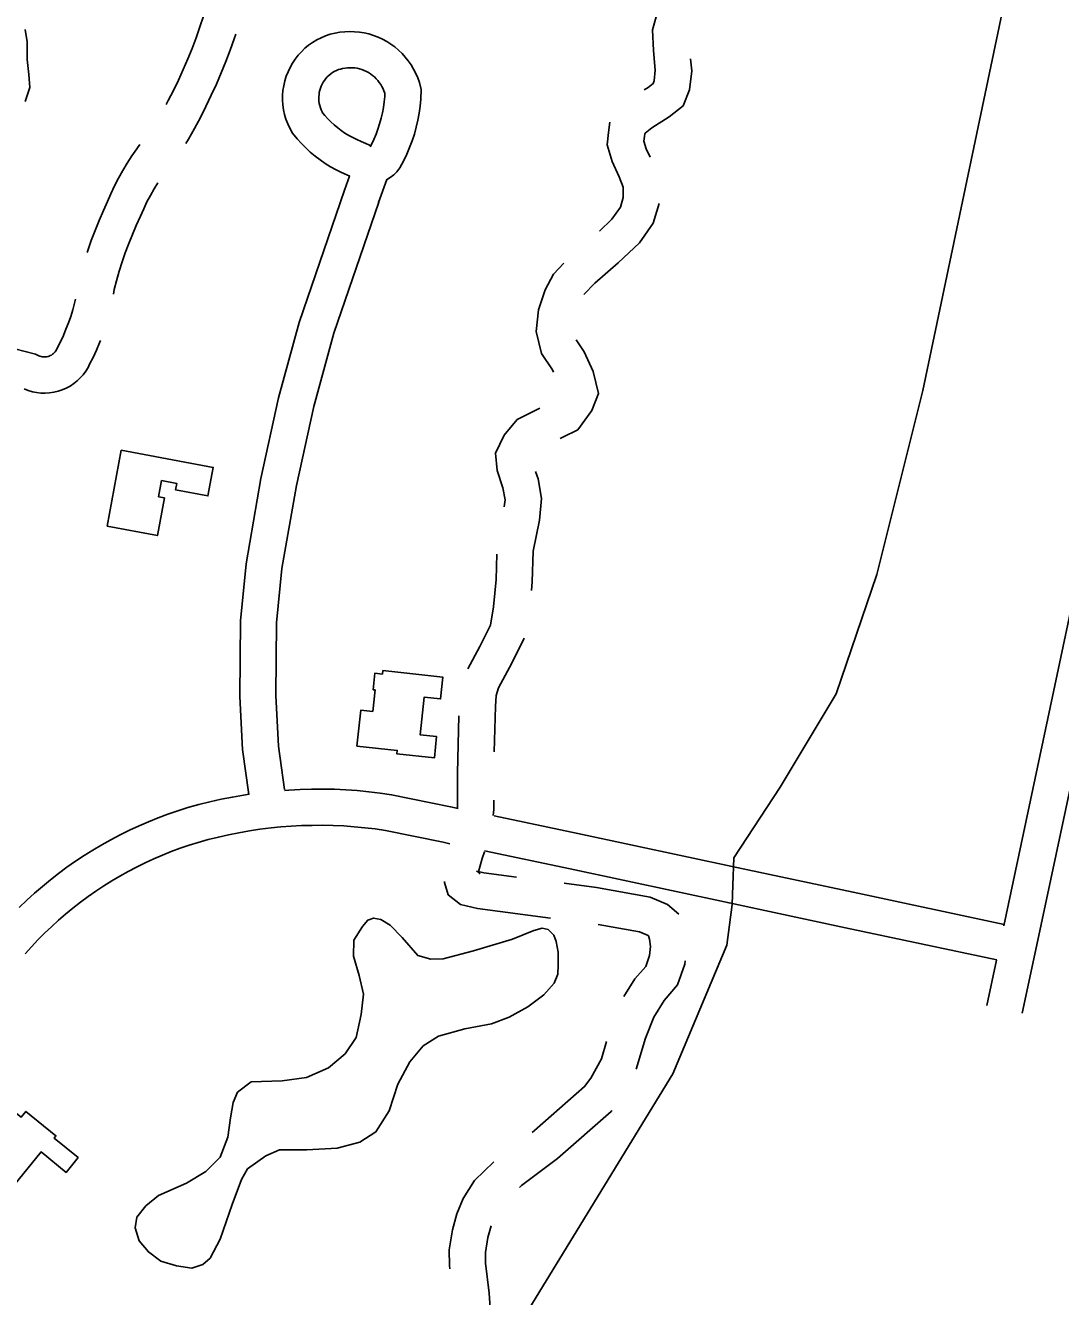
# Model space of a CAD drawing. Extents: x 3297772 to 3335630, y 634068 to 659439.
# Drawn here: x 3308389 to 3309248, y 650944 to 651999 of the extents above; entities that cross this region are included whole.
import ezdxf

# ---------------------------------------------------------------- set-up
doc = ezdxf.new("R2010")
doc.units = 0
for name, color, linetype in [('V-BLDG-OTLN', 7, 'Continuous'), ('V-ROAD-CNTR', 7, 'Continuous'), ('V-SITE-OTLN', 7, 'Continuous'), ('V-TOPO-SHOR', 7, 'Continuous')]:
    doc.layers.add(name, color=color, linetype=linetype)

msp = doc.modelspace()

# ---------------------------------------------------------------- linework, layer by layer
at = {"layer": 'V-BLDG-OTLN'}
for points in [[(3308457.3, 651583), (3308469, 651646.1), (3308545.3, 651631.9), (3308540.9, 651608.2), (3308514, 651613.2), (3308515, 651618.6), (3308502.4, 651620.9), (3308499.9, 651607.5), (3308504.8, 651606.6), (3308499, 651575.3)], [(3308686, 651463.3), (3308735.7, 651457.9), (3308733.8, 651439.8), (3308720.2, 651441.2), (3308716.9, 651410.1), (3308730.6, 651408.6), (3308728.7, 651390.8), (3308697.6, 651394.2), (3308697.9, 651397.1), (3308664.4, 651400.7), (3308667.6, 651430.4), (3308677.6, 651429.4), (3308679.5, 651447.2), (3308677.8, 651447.4), (3308679.3, 651461.1), (3308685.6, 651460.4)], [(3308372.7, 651027.3), (3308316, 651073.3), (3308330.3, 651091), (3308338.2, 651084.6), (3308339.6, 651086.4), (3308358.3, 651071.2), (3308354.3, 651066.2), (3308361, 651060.8), (3308362.6, 651062.8), (3308359.7, 651065.2), (3308364.8, 651071.4), (3308363.4, 651072.6), (3308382.1, 651095.7), (3308385.9, 651092.7), (3308389.9, 651097.6), (3308414.8, 651077.4), (3308413.2, 651075.4), (3308433.1, 651059.2), (3308423.2, 651047), (3308402.4, 651063.9)]]:
    msp.add_lwpolyline(points, close=True, dxfattribs=at)
at = {"layer": 'V-ROAD-CNTR'}
for p, q in [((3308676.2, 651898.6), (3308668.1, 651902.2)), ((3308654.2, 651862), (3308658.3, 651873.6)), ((3308658.5, 651873.6), (3308656.1, 651874.7)), ((3308682.4, 651851.8), (3308689.2, 651870.7))]:
    msp.add_line(p, q, dxfattribs=at)
for points in [[(3309624.5, 652281.5), (3309565.5, 652237.3), (3309515.5, 652191.8), (3309478, 652152.6), (3309450.2, 652119.9), (3309410.3, 652059.4), (3309382.1, 652007.5), (3309356.3, 651949.4), (3309340.6, 651904.3), (3309326.6, 651847.9), (3309311.5, 651774.2), (3309293.8, 651688.4), (3309243.5, 651450.8), (3309201.1, 651251.4)], [(3308506.3, 651933), (3308508, 651936.2), (3308512.3, 651944.7), (3308516.5, 651953.3), (3308520.4, 651962), (3308524.1, 651970.8), (3308527.7, 651979.5), (3308531, 651988.4), (3308534.2, 651997.3), (3308537.2, 652006.3), (3308540, 652015.3), (3308542.6, 652024.4), (3308543, 652025.8)], [(3308912.6, 652005.8), (3308909.6, 651995), (3308910.6, 651977.7), (3308912, 651961.4), (3308911, 651952.6), (3308910.1, 651950.3), (3308906.1, 651947.2), (3308902.8, 651945.1)], [(3308522.4, 651900.6), (3308524.6, 651904.3), (3308529.7, 651913.2), (3308534.6, 651922.2), (3308539.2, 651931.3), (3308543.6, 651940.6), (3308547.9, 651949.9), (3308551.9, 651959.3), (3308555.6, 651968.6), (3308559.2, 651978), (3308562.6, 651987.5), (3308563.9, 651991.4)], [(3308656.1, 651874.7), (3308651.7, 651876.6), (3308647.1, 651878.9), (3308642.6, 651881.3), (3308638.2, 651884.1), (3308633.9, 651887), (3308629.8, 651890.1), (3308625.8, 651893.4), (3308622, 651896.9), (3308618.4, 651900.5), (3308615, 651904.4), (3308611.1, 651909.1), (3308608.8, 651913.3), (3308607.1, 651917), (3308605.6, 651920.8), (3308604.5, 651924.6), (3308603.6, 651928.6), (3308603.1, 651932.6), (3308602.8, 651936.6), (3308602.8, 651940.6), (3308603.1, 651944.6), (3308603.7, 651948.6), (3308604.6, 651952.5), (3308605.8, 651956.4), (3308607.3, 651960.1), (3308609, 651963.8), (3308611, 651967.3), (3308613.2, 651970.6), (3308615.7, 651973.8), (3308618.4, 651976.8), (3308621.3, 651979.6), (3308624.4, 651982.1), (3308627.7, 651984.5), (3308631.1, 651986.5), (3308634.7, 651988.4), (3308638.4, 651989.9), (3308642.3, 651991.2), (3308646.4, 651992.2), (3308650.3, 651992.9), (3308654.4, 651993.4), (3308658.4, 651993.5), (3308662.4, 651993.4), (3308666.5, 651993), (3308670.4, 651992.4), (3308674.4, 651991.5), (3308678.2, 651990.3), (3308682, 651988.9), (3308685.7, 651987.2), (3308689.2, 651985.3), (3308692.7, 651983.1), (3308695.9, 651980.7), (3308699, 651978.1), (3308701.9, 651975.3), (3308704.6, 651972.3), (3308707.1, 651969.2), (3308709.4, 651965.9), (3308711.5, 651962.4), (3308713.3, 651958.8), (3308714.9, 651955.1), (3308716.3, 651951.3), (3308717.8, 651945.5), (3308717.4, 651937.5), (3308716.9, 651931.6), (3308716, 651925.7), (3308715, 651919.9), (3308713.6, 651914.1), (3308712.1, 651908.4), (3308710.2, 651902.8), (3308708.2, 651897.2), (3308705.9, 651891.8), (3308703.3, 651886.4), (3308700.1, 651880.4), (3308697.7, 651877.2), (3308695.1, 651874.6), (3308692.1, 651872.4), (3308689, 651870.6)], [(3308941.3, 651970.8), (3308942.2, 651960.9), (3308940.3, 651945.1), (3308935, 651931.9), (3308923.6, 651922.7), (3308909, 651913.5), (3308903.6, 651909.1), (3308903.2, 651908.5), (3308902.9, 651906.3), (3308902.5, 651902.5), (3308904.4, 651896.3), (3308907.6, 651889.2)], [(3308668, 651902.2), (3308664.3, 651903.8), (3308661, 651905.5), (3308657.7, 651907.3), (3308654.5, 651909.2), (3308651.4, 651911.3), (3308648.5, 651913.6), (3308645.6, 651916), (3308642.9, 651918.5), (3308640.3, 651921.1), (3308637.8, 651923.9), (3308636, 651926), (3308635.5, 651926.9), (3308634.8, 651928.6), (3308634.1, 651930.3), (3308633.6, 651932.1), (3308633.2, 651933.9), (3308632.9, 651935.7), (3308632.8, 651937.5), (3308632.8, 651939.4), (3308633, 651941.2), (3308633.2, 651943), (3308633.6, 651944.8), (3308634.2, 651946.6), (3308634.8, 651948.3), (3308635.6, 651949.9), (3308636.5, 651951.5), (3308637.6, 651953), (3308638.7, 651954.5), (3308639.9, 651955.9), (3308641.2, 651957.1), (3308642.7, 651958.3), (3308644.1, 651959.4), (3308645.7, 651960.3), (3308647.4, 651961.1), (3308649.1, 651961.9), (3308650.7, 651962.4), (3308652.6, 651962.9), (3308654.6, 651963.2), (3308656.6, 651963.4), (3308658.6, 651963.5), (3308660.6, 651963.5), (3308662.6, 651963.3), (3308664.6, 651963), (3308666.6, 651962.5), (3308668.5, 651961.9), (3308670.4, 651961.2), (3308672.3, 651960.3), (3308674.1, 651959.4), (3308675.8, 651958.3), (3308677.4, 651957.1), (3308678.9, 651955.8), (3308680.4, 651954.4), (3308681.8, 651952.9), (3308683, 651951.3), (3308684.2, 651949.6), (3308685.2, 651947.9), (3308686.1, 651946.1), (3308686.9, 651944.2), (3308687.6, 651942.3), (3308687.6, 651942.2), (3308687.5, 651939.7), (3308687.1, 651935.1), (3308686.4, 651930.5), (3308685.6, 651926), (3308684.5, 651921.5), (3308683.3, 651917), (3308681.9, 651912.6), (3308680.3, 651908.3), (3308678.5, 651904), (3308676.5, 651899.9), (3308675.5, 651897.9)], [(3308874.2, 651918.4), (3308873.1, 651909.7), (3308872, 651899.6), (3308876.3, 651885.8), (3308881.9, 651873), (3308885.4, 651864.3), (3308885.4, 651855.7), (3308883, 651847.8), (3308876, 651837.8), (3308865.7, 651828)], [(3308440.7, 651810.2), (3308441.2, 651811.8), (3308444.1, 651820.2), (3308447.2, 651828.5), (3308450.5, 651836.8), (3308454.1, 651844.9), (3308457.6, 651852.6), (3308460.4, 651858.8), (3308463.4, 651865.4), (3308466.7, 651871.8), (3308470.2, 651878.1), (3308473.9, 651884.2), (3308477.8, 651890.3), (3308481.9, 651896.3), (3308484.4, 651899.7)], [(3308462.4, 651775.6), (3308463.1, 651779.5), (3308465, 651786.8), (3308467.2, 651794.6), (3308469.7, 651802.4), (3308472.3, 651810), (3308475.2, 651817.6), (3308478.2, 651825.2), (3308481.4, 651832.6), (3308485, 651840.3), (3308487.7, 651846.4), (3308490.3, 651852.1), (3308493.2, 651857.6), (3308496.2, 651863.1), (3308499.2, 651868.1)], [(3308574.7, 651360.5), (3308569.6, 651397.8), (3308567.2, 651441.9), (3308567.8, 651504.6), (3308572.5, 651552), (3308584.8, 651622.8), (3308599.4, 651689.7), (3308616.5, 651752.1), (3308654.1, 651861.8)], [(3308604.4, 651364.6), (3308599.5, 651400.6), (3308597.2, 651442.6), (3308597.8, 651503), (3308602.2, 651547.9), (3308614.2, 651617), (3308628.6, 651682.5), (3308645.2, 651743.2), (3308682.5, 651852)], [(3308915.3, 651850.7), (3308910.2, 651834.4), (3308898.8, 651818.2), (3308881.3, 651801.5), (3308861.7, 651784.8), (3308852.8, 651775.2)], [(3308836, 651801.2), (3308827.5, 651792.1), (3308820.6, 651779.3), (3308815.1, 651762.7), (3308813.1, 651744.7), (3308817.5, 651726.4), (3308826.8, 651712.9), (3308827.6, 651710.9)], [(3308380.7, 651730.3), (3308397.7, 651725.9), (3308400.5, 651724.4), (3308401.4, 651724.1), (3308402.4, 651723.8), (3308403.3, 651723.6), (3308404.3, 651723.5), (3308405.3, 651723.5), (3308406.3, 651723.5), (3308407.3, 651723.7), (3308408.3, 651723.9), (3308409.2, 651724.2), (3308410.1, 651724.6), (3308411, 651725.1), (3308411.8, 651725.7), (3308412.6, 651726.3), (3308413.3, 651727), (3308414, 651727.7), (3308414.6, 651728.5), (3308415.1, 651729.4), (3308415.9, 651730.8), (3308418.5, 651736.1), (3308420.9, 651741.3), (3308423.1, 651746.5), (3308425.1, 651751.8), (3308427, 651757.2), (3308428.7, 651762.6), (3308430.2, 651768.1), (3308431, 651771.5)], [(3308388.3, 651697), (3308391.7, 651695.7), (3308395.2, 651694.7), (3308398.7, 651693.9), (3308402.3, 651693.5), (3308405.9, 651693.5), (3308409.5, 651693.7), (3308413.1, 651694.2), (3308416.6, 651695.1), (3308420, 651696.2), (3308423.3, 651697.6), (3308426.5, 651699.4), (3308429.5, 651701.4), (3308432.3, 651703.6), (3308434.9, 651706.1), (3308437.3, 651708.8), (3308439.5, 651711.7), (3308441.4, 651714.8), (3308442.7, 651717.4), (3308445.6, 651723.1), (3308448.3, 651729.2), (3308450.9, 651735.3), (3308451.6, 651737.1)], [(3308846.2, 651737.6), (3308853, 651727.7), (3308860.3, 651711.4), (3308864.9, 651693.1), (3308859.4, 651679.1), (3308847.7, 651663.1), (3308835.2, 651656.9), (3308833, 651655.8)], [(3308816.2, 651680.9), (3308797.4, 651671.5), (3308786.6, 651658.5), (3308779.4, 651643.8), (3308780.7, 651629.4), (3308785.5, 651615), (3308787.3, 651605), (3308786.7, 651599.2)], [(3308812.6, 651628.5), (3308814.7, 651622.4), (3308817.6, 651606.2), (3308815.8, 651588), (3308810.6, 651562.4), (3308809.9, 651537), (3308809.2, 651529.8)], [(3308780.5, 651559.8), (3308779.9, 651538.9), (3308777.7, 651516.1), (3308775.2, 651501.1), (3308766.3, 651483.3), (3308756.4, 651464.7)], [(3308803.3, 651490.3), (3308792.9, 651469.5), (3308782, 651448.9), (3308779.9, 651442.7), (3308779.3, 651433.4), (3308778.3, 651395.9)], [(3309272.9, 651444.6), (3309227.6, 651231.8), (3309216.4, 651179.1)], [(3308749.1, 651425.9), (3308747.9, 651378.1), (3308747.9, 651349.4), (3308747.9, 651349)], [(3308575.1, 651360.7), (3308570.4, 651360), (3308561.1, 651358.3), (3308551.8, 651356.5), (3308542.5, 651354.4), (3308533.3, 651352.1), (3308524.1, 651349.6), (3308515.8, 651346.9), (3308507.7, 651344.1), (3308499.6, 651341.1), (3308491.6, 651337.9), (3308483.7, 651334.5), (3308475.8, 651330.8), (3308468.1, 651327), (3308460.4, 651323), (3308452.9, 651318.8), (3308445.5, 651314.4), (3308438.2, 651309.8), (3308431, 651305.1), (3308423.9, 651300.1), (3308417, 651295), (3308410.2, 651289.7), (3308403.5, 651284.2), (3308397, 651278.6), (3308390.6, 651272.8), (3308384.3, 651266.8)], [(3308748.5, 651348.9), (3308742.1, 651350.3), (3308693.2, 651360.3), (3308683.6, 651361.7), (3308674.2, 651362.8), (3308664.7, 651363.7), (3308655.3, 651364.3), (3308645.8, 651364.8), (3308636.4, 651365), (3308626.9, 651364.9), (3308617.4, 651364.7), (3308608, 651364.2), (3308604.4, 651363.9)], [(3308777.9, 651355.9), (3308777.9, 651348), (3308777.5, 651343.1)], [(3308741.6, 651319.7), (3308736.1, 651320.9), (3308688.1, 651330.7), (3308679.7, 651331.9), (3308671, 651332.9), (3308662.3, 651333.8), (3308653.6, 651334.4), (3308644.8, 651334.8), (3308636.1, 651335), (3308627.4, 651334.9), (3308618.6, 651334.7), (3308609.9, 651334.2), (3308601.2, 651333.6), (3308593.2, 651332.8), (3308583.8, 651331.6), (3308575.2, 651330.3), (3308566.6, 651328.8), (3308558, 651327.1), (3308549.5, 651325.2), (3308541, 651323.1), (3308532.7, 651320.8), (3308525.2, 651318.5), (3308517.8, 651315.9), (3308510.4, 651313.1), (3308503.1, 651310.2), (3308495.9, 651307.1), (3308488.8, 651303.8), (3308481.7, 651300.3), (3308474.7, 651296.6), (3308467.9, 651292.8), (3308461.1, 651288.8), (3308454.4, 651284.6), (3308447.9, 651280.3), (3308441.4, 651275.8), (3308435.1, 651271.1), (3308428.9, 651266.2), (3308422.8, 651261.3), (3308416.8, 651256.1), (3308411, 651250.8), (3308405.3, 651245.4), (3308399.8, 651239.8), (3308394.4, 651234.1), (3308389.1, 651228.2)], [(3309201.4, 651252.7), (3309076.1, 651279.4), (3308979.5, 651300), (3308847.6, 651328.2), (3308778.4, 651342.7)], [(3308770.4, 651312.9), (3308768.3, 651307.5), (3308765.6, 651297.5), (3308766.2, 651295.3), (3308766.4, 651294.8), (3308763.8, 651296.8), (3308769.8, 651295.4), (3308796.9, 651291.9)], [(3309195.2, 651223.4), (3309069.8, 651250), (3308973.2, 651270.6), (3308841.4, 651298.8), (3308770.4, 651313.7)], [(3308737, 651288.2), (3308737.2, 651287.5), (3308740.2, 651277.3), (3308750.4, 651269.1), (3308764.5, 651265.9), (3308825, 651258)], [(3308836.5, 651286.8), (3308863.2, 651283.4), (3308907.6, 651275.4), (3308922, 651269.2), (3308931.4, 651261.2)], [(3308864.6, 651252.6), (3308898.9, 651246.5), (3308906, 651243.4), (3308906.3, 651243.2), (3308907.1, 651240.6), (3308908.1, 651234.5), (3308907.1, 651226.8), (3308904, 651217.8), (3308895.1, 651207.5), (3308886, 651192.8)], [(3308936.8, 651222.6), (3308936.5, 651219.8), (3308930.4, 651202.5), (3308919.4, 651189.7), (3308910.7, 651175.7), (3308903.8, 651158.3), (3308896, 651132.7)], [(3309195.1, 651223.1), (3309187.1, 651185.4)], [(3308871.6, 651155.6), (3308867.3, 651141.3), (3308858.6, 651125.2), (3308853.3, 651118.1), (3308811.9, 651081.7), (3308809.7, 651080.1)], [(3308875.9, 651098.3), (3308875.4, 651097.6), (3308830.8, 651058.4), (3308801.1, 651036.2), (3308799.2, 651034.4)], [(3308778, 651055.7), (3308762, 651040.3), (3308752.7, 651025.4), (3308747.2, 651012.5), (3308743.7, 650999.2), (3308741.1, 650982.7), (3308741.2, 650969.8), (3308741.5, 650967)], [(3308775.7, 651002.7), (3308773.1, 650993), (3308771.1, 650980.4), (3308771.2, 650971.7), (3308774.2, 650946.7), (3308775.2, 650930.4), (3308772.2, 650916.4), (3308768.2, 650906.4), (3308767.3, 650904.8)]]:
    msp.add_lwpolyline(points, dxfattribs=at)
at = {"layer": 'V-SITE-OTLN'}
msp.add_lwpolyline([(3309273, 652491.3), (3309247, 652375.5), (3309224.1, 652227.2), (3309199.8, 652009.4), (3309134, 651695.8), (3309095.7, 651542.9), (3309061.9, 651444), (3309015.7, 651366.7), (3308977.2, 651308), (3308976.4, 651285.3), (3308975.8, 651269.3), (3308971.2, 651235.4), (3308926.6, 651128.7), (3308798.8, 650920), (3308618.6, 650674.2), (3308493.8, 650527.3), (3308338.2, 650352.5), (3308239.6, 650216.4), (3308134.9, 650068)], dxfattribs=at)
at = {"layer": 'V-TOPO-SHOR'}
for points in [[(3308389.2, 651995.1), (3308390.8, 651985), (3308390.8, 651970.3), (3308392.4, 651957.9), (3308393.2, 651947.1), (3308389.3, 651935.5)], [(3308551, 650991.5), (3308542.6, 650975.9), (3308536.7, 650970.6), (3308527.5, 650967.5), (3308514.8, 650969.5), (3308501.8, 650973.3), (3308491.5, 650981), (3308483.9, 650990.1), (3308480.5, 651001.1), (3308481.8, 651009.8), (3308489.2, 651019.2), (3308499.9, 651027.7), (3308523.1, 651037.9), (3308539.1, 651047.7), (3308551.1, 651059.7), (3308557.5, 651076.3), (3308559.7, 651092.3), (3308561.7, 651104.9), (3308565.5, 651113.5), (3308576.8, 651122.2), (3308602.5, 651122.8), (3308622.7, 651125.6), (3308640.8, 651133.6), (3308654.8, 651145.4), (3308663.7, 651158.9), (3308668, 651178), (3308670, 651194.9), (3308666.2, 651210.2), (3308661.6, 651226.5), (3308662, 651239.5), (3308669.2, 651251), (3308673.5, 651256.2), (3308678.3, 651257.9), (3308684.2, 651256.7), (3308692.1, 651252.1), (3308702.1, 651241.9), (3308714.9, 651226.9), (3308725.9, 651223.8), (3308736.1, 651224.1), (3308761.1, 651230.8), (3308793.5, 651240.6), (3308811.1, 651247.7), (3308818, 651249.5), (3308823.1, 651248.5), (3308827.9, 651243.9), (3308829.7, 651238.6), (3308831.3, 651229.7), (3308831.5, 651218.9), (3308831, 651211.3), (3308828, 651203.9), (3308819.6, 651194.4), (3308806.3, 651184.4), (3308790.8, 651175.7), (3308776.2, 651170.3), (3308754.1, 651166), (3308732.1, 651160), (3308719.4, 651151.9), (3308708.4, 651138.8), (3308698.5, 651120.2), (3308691.1, 651098), (3308680.2, 651080.6), (3308666.9, 651072.1), (3308648.1, 651067), (3308622.8, 651065.7), (3308600.3, 651065.6), (3308588.9, 651060.8), (3308573.8, 651049.8), (3308568.7, 651041.1), (3308560.9, 651020.4), (3308551, 650991.5)]]:
    msp.add_lwpolyline(points, dxfattribs=at)

doc.saveas('drawing.dxf')
